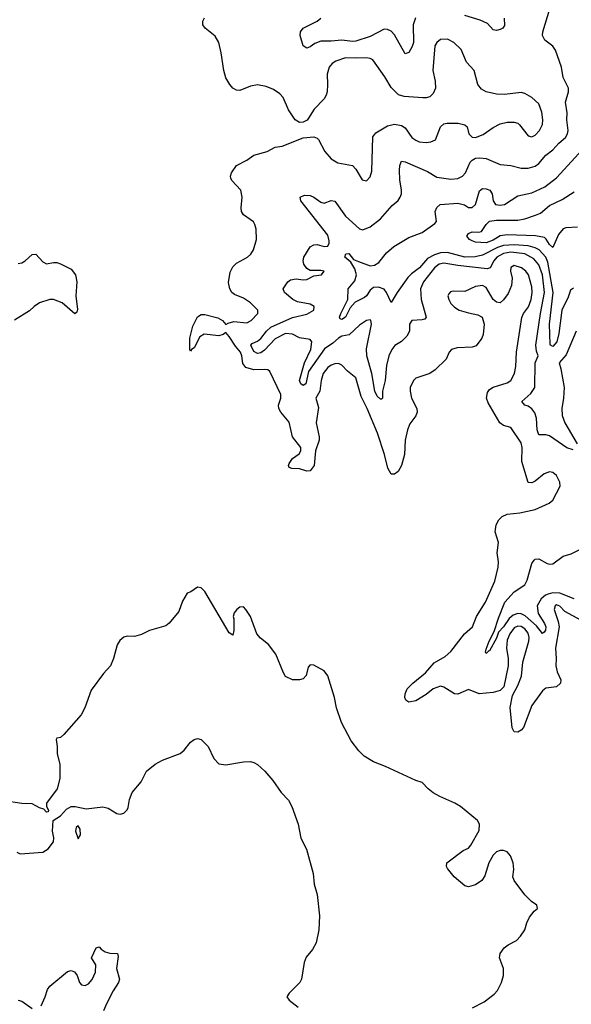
# Model space of a CAD drawing. Header units: inches. Extents: x 1384664 to 1536621, y 460766 to 646467.
# Tile 435 of 488: x 1451398 to 1454535, y 602467 to 608059. Entities that reach past the tile are written whole.
import ezdxf

# ---------------------------------------------------------------- set-up
doc = ezdxf.new("R2010")
doc.units = ezdxf.units.IN
doc.header["$MEASUREMENT"] = 0
doc.layers.add('B4650', color=7, linetype='Continuous')

msp = doc.modelspace()

# ---------------------------------------------------------------- linework, layer by layer
at = {"layer": 'B4650', "color": 5}
for points, elevation in [([(1454544.9, 605615.1), (1454510, 605628), (1454410, 605696), (1454390, 605700.6), (1454350, 605700.5), (1454339.9, 605730), (1454336, 605796), (1454326.9, 605826.9), (1454309.3, 605849.3), (1454290, 605863), (1454269.6, 605870), (1454254, 605890), (1454304.7, 605935.3), (1454327.2, 605970), (1454328.2, 606110), (1454345.7, 606150), (1454336, 606176), (1454332.9, 606210), (1454359.5, 606390), (1454383, 606510), (1454370.2, 606610), (1454350, 606667.1), (1454321.6, 606701.6), (1454269.7, 606729.7), (1454190, 606738.7), (1454148.3, 606731.7), (1454111.6, 606710), (1454094.3, 606690), (1454073.1, 606650), (1454055.7, 606644.3), (1453890, 606662.7), (1453810, 606676.3), (1453784.1, 606670), (1453757.4, 606650), (1453693.5, 606570), (1453677, 606530), (1453681.7, 606470), (1453710, 606368.7), (1453701.4, 606358.6), (1453686.6, 606353.4), (1453627.7, 606350), (1453614.9, 606330), (1453615.1, 606290), (1453598.7, 606261.3), (1453570, 606232.1), (1453532.1, 606207.9), (1453514.2, 606185.8), (1453498, 606150), (1453484.6, 606095.4), (1453476.1, 606010), (1453461.5, 605950), (1453461.6, 605910), (1453456.1, 605903.9), (1453450, 605903.5), (1453430, 605920.4), (1453417.5, 605950), (1453399.5, 606050), (1453371.6, 606150), (1453370.7, 606190), (1453398.8, 606330), (1453395.6, 606350), (1453390, 606354.3), (1453370, 606349.7), (1453330, 606324.1), (1453271.4, 606268.6), (1453230, 606262.1), (1453210, 606250.3), (1453178.4, 606221.6), (1453131.6, 606190), (1453039.9, 606060.1), (1453024.4, 605990), (1453010, 605980.6), (1452997.2, 605990), (1452989, 606010), (1453018.2, 606110), (1453054.1, 606185.9), (1453058.5, 606230), (1453050, 606242.3), (1452990, 606252.7), (1452950, 606273.3), (1452910, 606276.8), (1452850, 606246.6), (1452790, 606181.2), (1452770, 606166.9), (1452750, 606163.1), (1452730, 606174.4), (1452711.8, 606210), (1452720, 606220), (1452750, 606232.9), (1452770, 606247.6), (1452802.3, 606290), (1452826.8, 606313.2), (1452950, 606366.8), (1453030, 606387), (1453069.7, 606410), (1453072.6, 606430), (1453050, 606442.4), (1452977, 606457), (1452951.1, 606470), (1452902.9, 606510), (1452896.9, 606530), (1452923.5, 606570), (1452938.7, 606581.3), (1452970, 606587.7), (1453010, 606582.1), (1453030, 606583.9), (1453070, 606603.2), (1453114, 606610), (1453129.2, 606630), (1453110, 606634.8), (1453050, 606633.7), (1453030, 606646), (1453013.8, 606670), (1453009.9, 606690), (1453013.2, 606710), (1453050, 606769.2), (1453070, 606779.3), (1453090, 606781.3), (1453130, 606771.3), (1453150, 606772), (1453158.3, 606790), (1453157.9, 606802.1), (1453150, 606835.3), (1452996.4, 607030), (1452992, 607050), (1453017.8, 607062.2), (1453050, 607059.8), (1453070, 607050.8), (1453110, 607021.8), (1453130, 607016.1), (1453170, 607032.7), (1453190, 607027.5), (1453250, 606943.5), (1453330, 606870.4), (1453350, 606864.9), (1453390, 606883.1), (1453450, 606928.4), (1453515.6, 607004.4), (1453550, 607032.7), (1453562, 607050), (1453568.5, 607070), (1453568.8, 607090), (1453559.5, 607150), (1453557.8, 607202.2), (1453560.4, 607230), (1453570, 607255.5), (1453590, 607251.6), (1453716.5, 607196.5), (1453770, 607164.7), (1453850, 607153.6), (1453890, 607157.8), (1453915.1, 607170), (1453933.4, 607190), (1453959.6, 607250), (1453970, 607261.5), (1453990, 607271.6), (1454014.3, 607274.3), (1454050.1, 607270.1), (1454130, 607236.9), (1454190, 607231.2), (1454250, 607215.4), (1454290, 607216.3), (1454330, 607227.4), (1454350, 607241.5), (1454390.3, 607289.7), (1454430, 607320.1), (1454463.1, 607357), (1454501.2, 607390), (1454512.9, 607410), (1454517, 607430), (1454509.9, 607489.9), (1454511.2, 607530), (1454500.9, 607590), (1454517.7, 607650), (1454518.1, 607670), (1454488.4, 607730), (1454478.3, 607790), (1454445.6, 607885.6), (1454428.9, 607908.9), (1454383.3, 607943.3), (1454371.3, 607970), (1454373.5, 607990), (1454432.7, 608190)], 760), ([(1454588.7, 604648.7), (1454498.2, 604698.2), (1454470, 604728.3), (1454450, 604735.5), (1454442.7, 604730), (1454436.9, 604710), (1454460.4, 604640.4), (1454465.1, 604610), (1454444.6, 604490), (1454449.3, 604430), (1454446.9, 604390), (1454454.3, 604354.3), (1454474.8, 604310), (1454473.2, 604290), (1454450, 604270.7), (1454390, 604262.7), (1454370, 604247.8), (1454310, 604163.1), (1454262, 604038), (1454250, 604023.2), (1454230, 604011.7), (1454210, 604014.8), (1454197.9, 604037.9), (1454187.3, 604152.7), (1454199.3, 604220.7), (1454230, 604277), (1454251.5, 604330), (1454258.4, 604410), (1454292.8, 604530), (1454295, 604550), (1454290, 604575.2), (1454270, 604599.9), (1454250, 604612.5), (1454230, 604614.8), (1454210, 604604.2), (1454185.5, 604570), (1454170, 604535.1), (1454167, 604490), (1454176.3, 604430), (1454175.9, 604390), (1454150.3, 604270), (1454130.2, 604249.8), (1454090, 604237.2), (1454010, 604230.8), (1453950, 604255.4), (1453890, 604228.1), (1453870, 604230.6), (1453810, 604268.2), (1453790, 604274.2), (1453750, 604257.8), (1453710, 604226.5), (1453650, 604190.6), (1453610, 604183.1), (1453593.3, 604193.3), (1453588.6, 604210), (1453590.8, 604230), (1453602, 604258), (1453632.8, 604290), (1453706.3, 604350), (1453754.5, 604405.5), (1453817.7, 604442.3), (1453850.3, 604469.7), (1453926.4, 604570), (1453973.1, 604610), (1453996, 604670), (1454046.3, 604750), (1454100.7, 604870), (1454119.1, 604950), (1454120.5, 604980.5), (1454112.8, 605030), (1454119.7, 605090), (1454102, 605150), (1454107.6, 605190), (1454122.3, 605217.7), (1454142.4, 605237.6), (1454169.2, 605250), (1454242.4, 605257.6), (1454330, 605277), (1454407.8, 605312.2), (1454429.6, 605330.4), (1454471.1, 605410), (1454470, 605433.2), (1454451.1, 605470), (1454430, 605487.6), (1454410, 605491.3), (1454380.2, 605479.8), (1454330, 605437.6), (1454310, 605428), (1454289.6, 605430), (1454252.5, 605550), (1454254.5, 605630), (1454250, 605655.8), (1454190, 605743), (1454150, 605753.5), (1454128.4, 605768.4), (1454062.3, 605882.3), (1454053.3, 605910), (1454058.4, 605941.6), (1454070, 605959.2), (1454090, 605971.1), (1454170, 605996), (1454190, 606010.4), (1454210.8, 606050), (1454218.9, 606090), (1454223.4, 606170), (1454252.9, 606367.1), (1454263, 606390), (1454292.1, 606427.9), (1454305.8, 606470), (1454312.2, 606510), (1454310, 606540.9), (1454291.1, 606610), (1454276.5, 606630), (1454250.8, 606650), (1454210, 606663.1), (1454190, 606651.2), (1454189.4, 606630), (1454198.6, 606590), (1454194.4, 606550), (1454175.4, 606504.6), (1454150, 606467.8), (1454130, 606451.1), (1454110, 606454.3), (1454090.6, 606470.6), (1454050, 606538), (1454030, 606549.7), (1453990, 606544.5), (1453930, 606515.8), (1453863.7, 606516.3), (1453847.3, 606512.7), (1453837.7, 606502.3), (1453832.2, 606490), (1453837.4, 606470), (1453850, 606446.4), (1453870, 606425.3), (1453897.3, 606410), (1453950, 606393.2), (1454002.9, 606382.9), (1454027.3, 606370), (1454039.1, 606330), (1454032.7, 606270), (1454026, 606250), (1453992.7, 606207.3), (1453970, 606199.1), (1453885.2, 606194.8), (1453853.8, 606186.2), (1453839.3, 606170), (1453824, 606130), (1453760.5, 606070), (1453730, 606049.7), (1453650, 606023.7), (1453638, 606010), (1453619.3, 605970), (1453617.6, 605950), (1453626.2, 605910), (1453656.1, 605850), (1453657.8, 605830), (1453650.7, 605809.3), (1453616.5, 605763.5), (1453602.3, 605730), (1453590.7, 605670), (1453586.7, 605590), (1453570, 605527.3), (1453550, 605492), (1453530, 605477.2), (1453510, 605477.2), (1453491.2, 605511.2), (1453472.2, 605590), (1453431.9, 605710), (1453374.2, 605850), (1453339.7, 605919.7), (1453310, 606025.1), (1453262.7, 606062.7), (1453230, 606096.9), (1453210, 606105.4), (1453190, 606104.4), (1453170, 606096.4), (1453150, 606083.1), (1453124.4, 606050), (1453112.6, 606010), (1453105.3, 605950), (1453081.7, 605910), (1453096.4, 605856.4), (1453084.6, 605770), (1453101.7, 605690), (1453101.5, 605670), (1453080.3, 605610), (1453072.8, 605527.2), (1453050, 605497.4), (1453030, 605494.7), (1452990, 605507.1), (1452946, 605510), (1452930, 605515.3), (1452926.5, 605526.5), (1452930, 605538.8), (1452950, 605566.8), (1452986.8, 605593.2), (1452997.2, 605610), (1452997.2, 605630), (1452950, 605689.4), (1452930, 605773.1), (1452882.2, 605830), (1452870.7, 605850), (1452869.8, 605870), (1452883.5, 605910), (1452883, 605930), (1452821.1, 606061.1), (1452809.7, 606069.7), (1452792.7, 606072.7), (1452730.1, 606069.9), (1452683.3, 606083.3), (1452666.4, 606106.4), (1452661.3, 606150), (1452654.3, 606170), (1452624.6, 606204.6), (1452590, 606259.8), (1452570, 606282.4), (1452554.9, 606270), (1452530, 606263.7), (1452446.6, 606273.4), (1452422.8, 606257.2), (1452390, 606194.8), (1452374.6, 606185.4), (1452370, 606176.9), (1452365.6, 606185.6), (1452366.4, 606250), (1452382, 606318), (1452410, 606371.1), (1452430, 606384.4), (1452450, 606384.1), (1452525.6, 606365.6), (1452551, 606351), (1452570, 606327.3), (1452584.2, 606335.8), (1452615.8, 606344.2), (1452690, 606337.1), (1452713.5, 606350), (1452752.6, 606390), (1452752.3, 606410), (1452710.9, 606450), (1452670, 606476.8), (1452618.8, 606498.8), (1452603.6, 606510), (1452593, 606530), (1452586.3, 606566.3), (1452595.8, 606624.2), (1452610, 606655.5), (1452630, 606677), (1452692.7, 606710), (1452712.5, 606727.5), (1452727.9, 606752.1), (1452745.1, 606810), (1452743.6, 606870), (1452735.8, 606895.8), (1452727, 606910), (1452671.6, 606950), (1452659.6, 606970), (1452656.9, 606990), (1452663.6, 607050), (1452656, 607090), (1452604.7, 607144.7), (1452598.4, 607158.4), (1452596.2, 607170), (1452601.6, 607190), (1452630, 607230.3), (1452690, 607261.6), (1452730, 607288.9), (1452805.2, 607310), (1452850, 607334.9), (1452890, 607340.5), (1453010, 607387.7), (1453070, 607393.4), (1453090, 607386.8), (1453098, 607378), (1453133, 607310), (1453168.7, 607268.7), (1453206.3, 607246.3), (1453290.2, 607230.2), (1453310.3, 607210.3), (1453345.5, 607150), (1453370, 607143), (1453390, 607166.8), (1453401.3, 607198.7), (1453406.9, 607393.1), (1453423.9, 607416.1), (1453490, 607456.6), (1453530, 607465.1), (1453570, 607458.6), (1453590, 607444.7), (1453628.5, 607390), (1453650, 607374), (1453670, 607365), (1453710, 607361.5), (1453735.6, 607364.4), (1453762.6, 607377.4), (1453790, 607450.3), (1453810, 607466.9), (1453828.2, 607471.8), (1453890.9, 607470.9), (1453930, 607461.7), (1453941.7, 607450), (1453951.5, 607410), (1453970, 607391.5), (1453990, 607389.5), (1454033.8, 607406.2), (1454090, 607447.4), (1454130, 607467), (1454170, 607477.4), (1454210, 607477.7), (1454230, 607470.3), (1454240.9, 607460.9), (1454290, 607399.5), (1454310, 607393.7), (1454330, 607402.3), (1454353.6, 607430), (1454370, 607464), (1454372.5, 607490), (1454366.6, 607533.4), (1454350, 607580.7), (1454310, 607616.3), (1454270, 607640.5), (1454250, 607644.7), (1454154.5, 607634.5), (1454110, 607635.1), (1454050, 607649.6), (1454024.9, 607664.9), (1454003.7, 607690), (1453982, 607770), (1453938.5, 607818.5), (1453907.8, 607890), (1453867.3, 607930), (1453830, 607948.3), (1453790, 607946), (1453770.2, 607929.8), (1453758.9, 607910), (1453747.3, 607770), (1453760.2, 607710), (1453762.2, 607670), (1453750, 607639.6), (1453730, 607621.5), (1453710, 607615.1), (1453690, 607615.5), (1453583.4, 607623.4), (1453552.2, 607632.2), (1453510, 607673.5), (1453475.1, 607735.1), (1453405.4, 607830), (1453390, 607839.4), (1453370, 607843.2), (1453310, 607839.9), (1453250, 607843.2), (1453195.8, 607824.2), (1453174.9, 607810), (1453156.9, 607790), (1453146.7, 607750), (1453148.7, 607690), (1453146.4, 607650), (1453140.4, 607630), (1453130, 607609.5), (1453072.7, 607550), (1453041.1, 607498.9), (1453031.8, 607488.2), (1453010, 607476.2), (1452990, 607475.1), (1452964.5, 607490), (1452926.7, 607546.7), (1452896.9, 607616.9), (1452878, 607638), (1452842, 607662), (1452800.3, 607680.3), (1452750, 607688.7), (1452710, 607681), (1452650, 607655.8), (1452630, 607658.2), (1452610, 607669.8), (1452592.1, 607690), (1452570, 607729.6), (1452558.4, 607770), (1452544.6, 607870), (1452530.7, 607930), (1452510, 607964.4), (1452453.6, 608010), (1452439.6, 608030), (1452438.7, 608050), (1452449.6, 608070)], 780), ([(1453649, 608070), (1453636, 608030), (1453638.1, 607930), (1453630, 607906.6), (1453610, 607873.3), (1453590, 607864.7), (1453530, 607972), (1453510, 607994.6), (1453490, 608003.5), (1453470, 608004.4), (1453390, 607963.2), (1453310, 607937.7), (1453290, 607935.9), (1453230, 607943.5), (1453170, 607936.7), (1453110, 607936.1), (1453075.9, 607924.1), (1453050, 607904.4), (1453030, 607896.3), (1453009.8, 607909.8), (1452993.6, 607970), (1452994.5, 607990), (1453009.4, 608010), (1453090, 608050.5), (1453110, 608068)], 760), ([(1454152.3, 608067.7), (1454154.4, 608025.6), (1454146, 608010), (1454130, 608002.9), (1454110, 607998.4), (1454090, 608000.7), (1454057.3, 608037.3), (1454017.1, 608057.1), (1453930, 608082.8)], 760), ([(1454546.2, 606533.8), (1454530, 606522.6), (1454517.5, 606482.5), (1454481.6, 606410), (1454464.1, 606275.9), (1454452.3, 606230), (1454430, 606203.4), (1454416.3, 606210), (1454415.2, 606215.2), (1454409.9, 606330.1), (1454431.9, 606510), (1454401.1, 606681.1), (1454389.4, 606710), (1454351.7, 606751.7), (1454330, 606763.7), (1454290, 606774.2), (1454210, 606780.1), (1454150, 606776.5), (1454115.4, 606764.6), (1454030, 606722.1), (1453988.6, 606711.4), (1453930, 606710.2), (1453830, 606737.5), (1453790, 606735.1), (1453755.9, 606724.1), (1453717.1, 606702.9), (1453671, 606649), (1453625, 606615), (1453605.4, 606594.6), (1453544, 606510), (1453510, 606453.6), (1453484.7, 606510), (1453470, 606528.2), (1453439.1, 606539.1), (1453410, 606537.5), (1453390, 606522.4), (1453370, 606490.7), (1453358.8, 606481.2), (1453304.9, 606455.1), (1453277, 606423), (1453250, 606369.8), (1453230, 606355.4), (1453220.5, 606360.5), (1453216.4, 606370), (1453223.4, 606390), (1453263.7, 606470), (1453265.1, 606530), (1453304.2, 606575.8), (1453313.3, 606610), (1453303, 606643), (1453281, 606681), (1453246.5, 606710), (1453251.7, 606728.3), (1453270, 606731.6), (1453296.7, 606696.7), (1453325.3, 606685.3), (1453390, 606661.4), (1453415.7, 606664.3), (1453439.3, 606680.7), (1453484.7, 606735.3), (1453525.8, 606770), (1453610, 606821), (1453686.6, 606850), (1453759.3, 606900.7), (1453767.9, 606912.1), (1453761.2, 606970), (1453770, 606992), (1453789.6, 607010), (1453890, 607017.5), (1453926.7, 607006.7), (1453950, 606992.6), (1453970, 606991.6), (1453990.5, 607010), (1454012.3, 607087.7), (1454030, 607099.8), (1454050, 607098.4), (1454071.8, 607090), (1454083.9, 607070), (1454090.2, 607030), (1454103.2, 607010), (1454130, 607005.3), (1454155.6, 607010), (1454230, 607058.8), (1454310, 607075), (1454383.5, 607110), (1454450, 607161.3), (1454598.3, 607321.7)], 740), ([(1454570, 606880.7), (1454503.6, 606876.4), (1454489.2, 606870.8), (1454461.1, 606838.9), (1454430, 606766), (1454410, 606782.3), (1454392.4, 606812.4), (1454381.4, 606821.4), (1454331.4, 606831.4), (1454170, 606837.3), (1454130, 606832.1), (1454090, 606807.6), (1454050, 606791.4), (1453990, 606795.5), (1453970, 606802.9), (1453955.1, 606810), (1453941.1, 606830), (1453950, 606845.5), (1453970, 606853.5), (1454007.5, 606852.5), (1454023.5, 606856.5), (1454050, 606896.5), (1454070, 606914), (1454110, 606919.5), (1454230, 606920.8), (1454270, 606928.3), (1454331.8, 606948.2), (1454359, 606961), (1454410, 607003.1), (1454482.9, 607037.1), (1454550, 607081.2)], 720), ([(1451390, 606674), (1451410, 606678.5), (1451429.6, 606690), (1451470, 606724.6), (1451490, 606726.7), (1451530, 606684.4), (1451550, 606672.7), (1451590, 606680.5), (1451610, 606680.5), (1451630, 606673), (1451690, 606641.1), (1451715.6, 606610), (1451723.8, 606570), (1451717.2, 606490), (1451727.7, 606412.3), (1451722.8, 606397.2), (1451710.8, 606389.2), (1451639.3, 606450), (1451590, 606469.7), (1451569.7, 606469.7), (1451510.6, 606450), (1451480.7, 606430), (1451454.8, 606405.2), (1451368.5, 606351.5)], 780), ([(1454563.1, 606290), (1454504.9, 606155.1), (1454465.7, 606110), (1454475.9, 606075.9), (1454493.3, 605970), (1454490.6, 605909.4), (1454481.6, 605850), (1454482.6, 605810), (1454497.6, 605770), (1454568.2, 605650)], 760), ([(1454550, 604770.2), (1454470, 604801.9), (1454430, 604803.4), (1454403, 604797), (1454387, 604790), (1454363.8, 604770), (1454339.6, 604730), (1454345.6, 604685.6), (1454382.3, 604630), (1454389.4, 604610), (1454388.4, 604591.6), (1454379.6, 604580.4), (1454370, 604573.1), (1454336.8, 604616.8), (1454272.6, 604672.6), (1454250, 604684.8), (1454230, 604686.9), (1454203.5, 604676.5), (1454181.7, 604658.3), (1454150, 604609.9), (1454120.2, 604579.8), (1454110, 604546.9), (1454070, 604474), (1454064.9, 604475.1), (1454050, 604459), (1454047, 604467), (1454050, 604484.7), (1454067.1, 604530), (1454095.6, 604584.4), (1454119.8, 604660.2), (1454157.5, 604750), (1454210.5, 604810), (1454271.2, 604850), (1454284, 604876), (1454309.9, 604970.1), (1454323.9, 604990), (1454330, 604994.5), (1454350, 604996), (1454397.3, 604970), (1454410, 604966), (1454430, 604969.2), (1454488, 605012), (1454534.2, 605025.8), (1454627.3, 605072.7)], 760), ([(1453972.6, 602447.4), (1454039.2, 602480.8), (1454095.3, 602524.7), (1454114.2, 602545.8), (1454137.2, 602590), (1454149.9, 602630.1), (1454148.6, 602670), (1454127.1, 602730), (1454130, 602756), (1454153.3, 602786.7), (1454175.1, 602804.9), (1454222.7, 602830), (1454246.2, 602853.8), (1454269.5, 602890), (1454281.6, 602930), (1454297.7, 602962.3), (1454324.1, 602995.9), (1454342, 603010), (1454340.4, 603020.4), (1454338, 603030), (1454308, 603050), (1454270, 603088), (1454209.2, 603170), (1454202.7, 603190), (1454207.3, 603232.7), (1454203.5, 603270), (1454189.8, 603309.8), (1454170, 603332.9), (1454150, 603339.8), (1454130, 603340.4), (1454110, 603333.5), (1454090, 603314.7), (1454066.5, 603270), (1454043.4, 603196.6), (1454026, 603170), (1453990, 603145.2), (1453950, 603133.2), (1453930, 603139.3), (1453869.4, 603190), (1453830, 603239), (1453824.5, 603250), (1453827, 603270), (1453918.8, 603341.2), (1453950, 603354), (1453963.7, 603370), (1454010, 603454), (1454012.3, 603490), (1454001.3, 603510), (1453904.5, 603590), (1453872, 603610), (1453786.3, 603646.3), (1453748.3, 603668.3), (1453721.2, 603690), (1453687, 603727), (1453650, 603738.4), (1453478, 603818), (1453410, 603843.7), (1453356.6, 603876.6), (1453326.6, 603906.6), (1453283.5, 603963.5), (1453227.1, 604067.1), (1453199.8, 604150), (1453187.7, 604210), (1453150, 604332.7), (1453130, 604360.9), (1453070, 604392.3), (1453050, 604395.3), (1453038, 604382), (1453026.4, 604333.6), (1453010, 604315.3), (1452990, 604308.7), (1452950, 604309), (1452910, 604329), (1452897.2, 604350), (1452855.2, 604455.2), (1452812.3, 604510), (1452767, 604547), (1452746.6, 604570), (1452710, 604669), (1452684, 604710), (1452670, 604724), (1452650, 604722), (1452632, 604710), (1452618, 604690), (1452612, 604670), (1452616, 604656), (1452615.5, 604590), (1452610, 604564), (1452590, 604576), (1452450, 604811.8), (1452430, 604832), (1452410, 604835.3), (1452370.5, 604809.5), (1452350, 604802), (1452323.4, 604756.6), (1452302.8, 604697.2), (1452248.9, 604631.1), (1452230, 604617), (1452136, 604590), (1452090, 604567.8), (1452050, 604556.2), (1452010, 604557), (1451990, 604552.7), (1451966.7, 604533.3), (1451952, 604508), (1451931.6, 604430), (1451915.2, 604390), (1451874, 604346), (1451804.4, 604250), (1451767.7, 604150), (1451748, 604110), (1451650, 603999.3), (1451630, 603982), (1451610, 603978), (1451604.7, 603970), (1451610.7, 603930.7), (1451610.7, 603890), (1451626.8, 603830), (1451626.8, 603750), (1451610.7, 603690), (1451550.7, 603610), (1451551, 603590), (1451562, 603570), (1451559.6, 603560.4), (1451550, 603558), (1451535.3, 603575.3), (1451510, 603582.7), (1451470, 603606), (1451410, 603607), (1451310, 603622)], 820), ([(1451382, 603330), (1451400.7, 603320.7), (1451530, 603330.6), (1451560.9, 603350), (1451589.6, 603390), (1451591.4, 603411.4), (1451585.2, 603450), (1451588.9, 603511.1), (1451630, 603538), (1451664.8, 603575.2), (1451690, 603590.6), (1451714, 603590), (1451776.8, 603576.8), (1451870, 603588.2), (1451901.6, 603581.6), (1451950, 603551), (1451970, 603547.3), (1451990, 603552), (1452010, 603571.3), (1452015.6, 603584.4), (1452022.9, 603630), (1452038.4, 603670), (1452089.2, 603730), (1452119, 603790), (1452168.7, 603830), (1452210, 603853.4), (1452310, 603890.7), (1452333.2, 603910), (1452370, 603956), (1452390, 603970.8), (1452410, 603976), (1452430.9, 603970.9), (1452470, 603931.3), (1452502.6, 603862.6), (1452530, 603832.4), (1452570, 603826.7), (1452670, 603843.8), (1452710, 603845.5), (1452730, 603840.5), (1452750, 603828), (1452791.7, 603791.7), (1452838.3, 603738.3), (1452884.4, 603670), (1452925.7, 603625.7), (1452945.2, 603590), (1452982.4, 603490), (1452996, 603410), (1453028.2, 603348.2), (1453067.7, 603210), (1453073.4, 603150), (1453090.3, 603090.3), (1453102, 602970), (1453099.5, 602890), (1453084.7, 602815.3), (1453062.5, 602777.5), (1453026.2, 602733.8), (1453015.2, 602704.8), (1453000.5, 602610), (1452990.5, 602590), (1452931, 602530), (1452918, 602510), (1452931, 602490), (1452980.7, 602450)], 820), ([(1451521, 602459), (1451543.9, 602510), (1451555.6, 602550), (1451569.6, 602570), (1451670, 602652.2), (1451690, 602658), (1451710.5, 602650.5), (1451724.9, 602630), (1451737.3, 602590), (1451750, 602577.3), (1451770, 602573.4), (1451790, 602583), (1451810, 602608.2), (1451829.7, 602650), (1451830.9, 602690), (1451807, 602730), (1451832.1, 602787.9), (1451850, 602794), (1451860.7, 602780.7), (1451884.7, 602764.7), (1451910, 602757.2), (1451954.9, 602754.9), (1451957.6, 602737.6), (1451948.6, 602670), (1451966.2, 602610), (1451960.2, 602590), (1451930, 602543.8), (1451891.3, 602470), (1451875.5, 602430)], 780), ([(1451390, 602490.2), (1451410, 602484.4), (1451470, 602442.2)], 780)]:
    msp.add_lwpolyline(points, dxfattribs=dict(at, elevation=elevation))
at = {"layer": 'B4650', "color": 5, "elevation": 820}
msp.add_lwpolyline([(1451730, 603480.9), (1451719.1, 603470), (1451715.8, 603450), (1451730, 603406.3), (1451744.2, 603430), (1451742, 603462)], close=True, dxfattribs=at)

doc.saveas('drawing.dxf')
